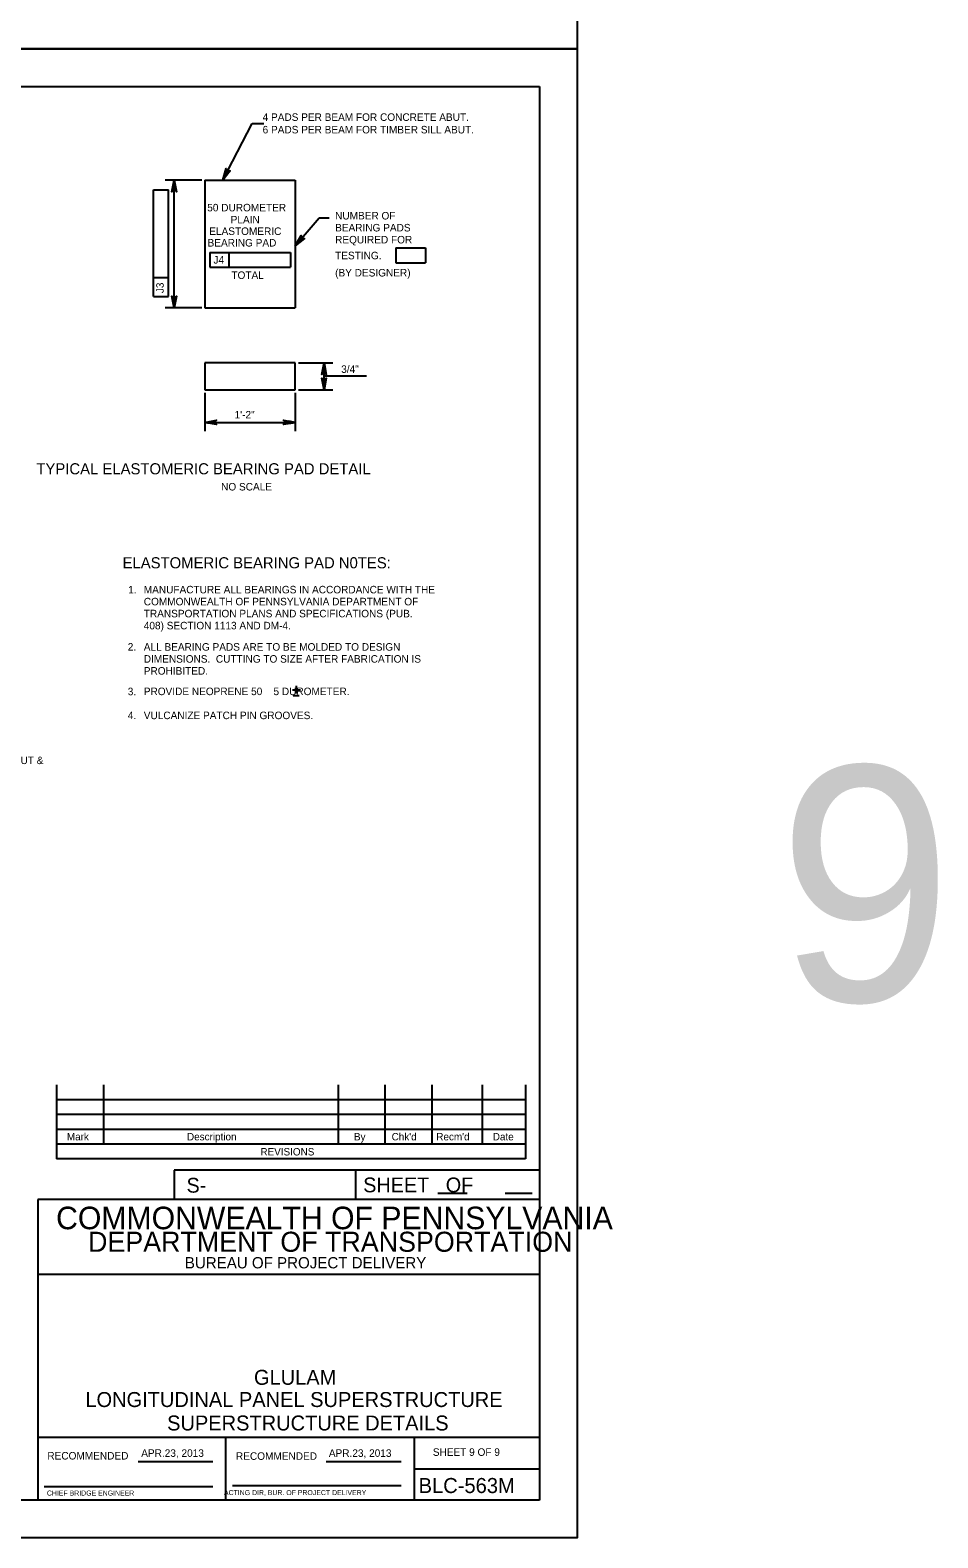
# Model space of a CAD drawing. Extents: x 638268 to 640277, y 295465 to 298435.
# Drawn here: x 639899 to 640261, y 296059 to 296661 of the extents above; entities that cross this region are included whole.
import ezdxf

# ---------------------------------------------------------------- set-up
doc = ezdxf.new("R2010")
doc.units = 0
for name, color, linetype in [('1', 7, 'Continuous'), ('2', 7, 'Continuous'), ('3', 7, 'Continuous'), ('4', 7, 'Continuous'), ('5', 7, 'Continuous'), ('53', 7, 'Continuous'), ('PLT-BNDY', 7, 'Continuous')]:
    doc.layers.add(name, color=color, linetype=linetype)

msp = doc.modelspace()

# ---------------------------------------------------------------- linework, layer by layer
at = {"layer": '2'}
for p, q in [((639316.46, 296638.46), (640102.46, 296638.46)), ((640102.46, 296638.46), (640102.46, 296074.46)), ((639909.92, 296240.15), (639909.92, 296210.62)), ((639928.62, 296240.15), (639928.62, 296216.53)), ((640022.13, 296240.15), (640022.13, 296216.53)), ((640040.83, 296240.15), (640040.83, 296216.53)), ((640059.53, 296240.15), (640059.53, 296216.53)), ((640079.59, 296240.15), (640079.59, 296216.53)), ((640096.94, 296240.15), (640096.94, 296210.62)), ((640096.94, 296234.24), (639909.92, 296234.24)), ((640096.94, 296228.34), (639909.92, 296228.34)), ((640096.94, 296222.43), (639909.92, 296222.43)), ((640096.94, 296216.53), (639909.92, 296216.53)), ((640096.94, 296210.62), (639909.92, 296210.62)), ((640102.46, 296206.11), (639956.78, 296206.11)), ((639956.78, 296206.11), (639956.78, 296194.46)), ((640029.09, 296206.11), (640029.09, 296194.46)), ((640102.46, 296206.11), (640102.46, 296194.46)), ((640061.95, 296197), (640073.6, 296197)), ((640088.83, 296197), (640099.56, 296197)), ((640102.46, 296194.46), (639902.46, 296194.46)), ((639902.46, 296194.46), (639902.46, 296074.46)), ((640102.46, 296194.46), (639956.78, 296194.46)), ((640102.46, 296164.46), (639902.46, 296164.46)), ((640102.46, 296099.46), (639902.46, 296099.46)), ((639977.46, 296074.46), (639977.46, 296099.46)), ((640052.46, 296099.46), (640052.46, 296074.46)), ((639942.42, 296089.96), (639972.19, 296089.96)), ((640017.42, 296089.96), (640047.33, 296089.96)), ((640052.46, 296086.96), (640102.46, 296086.96)), ((639904.96, 296079.96), (639972.19, 296079.96)), ((639980.08, 296080.33), (640047.33, 296080.33)), ((640102.46, 296074.46), (639316.46, 296074.46))]:
    msp.add_line(p, q, dxfattribs=at)
at = {"layer": '3'}
for p, q in [((639987.96, 296623.75), (639992.56, 296623.75)), ((639956.81, 296550.21), (639956.81, 296601.17)), ((639948.59, 296554.71), (639948.59, 296597.23)), ((639948.59, 296597.23), (639954.49, 296597.23)), ((639954.49, 296554.71), (639954.49, 296597.23)), ((640005.11, 296574.86), (640014.65, 296586.11)), ((640014.65, 296586.11), (640018.6, 296586.11)), ((639971.05, 296572.28), (640003.2, 296572.28)), ((639971.05, 296572.28), (639971.05, 296566.37)), ((639978.61, 296572.28), (639978.61, 296566.37)), ((640003.2, 296572.28), (640003.2, 296566.37)), ((640045.23, 296574.07), (640057.02, 296574.07)), ((640045.23, 296574.07), (640045.23, 296568.16)), ((640057.02, 296574.07), (640057.02, 296568.16)), ((639971.05, 296566.37), (640003.2, 296566.37)), ((640045.23, 296568.16), (640057.02, 296568.16)), ((639948.59, 296562.27), (639954.49, 296562.27)), ((639948.59, 296554.71), (639954.49, 296554.71)), ((640006.34, 296528.23), (640020.11, 296528.23)), ((640016.57, 296517.5), (640016.57, 296528.23)), ((640016.57, 296528.23), (640016.57, 296528.23)), ((640016.57, 296523.07), (640033.43, 296523.07)), ((640006.34, 296517.5), (640020.11, 296517.5)), ((640004.03, 296397.8), (640007.17, 296397.8)), ((640004.27, 296395.51), (640006.62, 296395.51)), ((640005.54, 296396.29), (640005.54, 296399.37))]:
    msp.add_line(p, q, dxfattribs=at)
for points in [[(639976.16, 296601.17), (639987.96, 296623.75)], [(639976.16, 296601.17), (639977.54, 296605.7), (639977.6, 296605.27), (639977.79, 296604.96), (639978.04, 296604.77), (639978.34, 296604.67), (639978.7, 296604.69), (639979.09, 296604.89), (639976.16, 296601.17), (639978.7, 296604.69), (639978.34, 296604.67), (639976.16, 296601.17), (639978.04, 296604.77), (639977.79, 296604.96), (639976.16, 296601.17), (639977.6, 296605.27)], [(639956.81, 296601.17), (639957.68, 296596.51), (639957.43, 296596.87), (639957.12, 296597.05), (639956.81, 296597.11), (639956.49, 296597.05), (639956.18, 296596.87), (639955.93, 296596.51), (639956.81, 296601.17), (639956.18, 296596.87), (639956.49, 296597.05), (639956.81, 296601.17), (639956.81, 296597.11), (639957.12, 296597.05), (639956.81, 296601.17), (639957.43, 296596.87)], [(640005.11, 296574.86), (640007.46, 296578.98), (640007.42, 296578.54), (640007.53, 296578.2), (640007.74, 296577.96), (640008.01, 296577.8), (640008.37, 296577.74), (640008.79, 296577.85), (640005.11, 296574.86), (640008.37, 296577.74), (640008.01, 296577.8), (640005.11, 296574.86), (640007.74, 296577.96), (640007.53, 296578.2), (640005.11, 296574.86), (640007.42, 296578.54)], [(639956.81, 296550.21), (639955.93, 296554.87), (639956.18, 296554.52), (639956.49, 296554.33), (639956.81, 296554.28), (639957.12, 296554.33), (639957.43, 296554.52), (639957.68, 296554.87), (639956.81, 296550.21), (639957.43, 296554.52), (639957.12, 296554.33), (639956.81, 296550.21), (639956.81, 296554.28), (639956.49, 296554.33), (639956.81, 296550.21), (639956.18, 296554.52)], [(640016.57, 296528.23), (640017.44, 296523.57), (640017.19, 296523.93), (640016.88, 296524.11), (640016.57, 296524.17), (640016.25, 296524.11), (640015.94, 296523.93), (640015.69, 296523.57), (640016.57, 296528.23), (640015.94, 296523.93), (640016.25, 296524.11), (640016.57, 296528.23), (640016.57, 296524.17), (640016.88, 296524.11), (640016.57, 296528.23), (640017.19, 296523.93)], [(640016.57, 296517.5), (640015.69, 296522.16), (640015.94, 296521.8), (640016.25, 296521.61), (640016.57, 296521.56), (640016.88, 296521.61), (640017.19, 296521.8), (640017.44, 296522.16), (640016.57, 296517.5), (640017.19, 296521.8), (640016.88, 296521.61), (640016.57, 296517.5), (640016.57, 296521.56), (640016.25, 296521.61), (640016.57, 296517.5), (640015.94, 296521.8)]]:
    msp.add_lwpolyline(points, dxfattribs=at)
for points in [[(640016.14, 296525.55), (640016.99, 296525.55), (640016.57, 296528.11)], [(640016.14, 296520.06), (640016.99, 296520.06), (640016.57, 296517.5)]]:
    msp.add_lwpolyline(points, close=True, dxfattribs=at)
at = {"layer": '5'}
for p, q in [((639967.85, 296601.17), (639953.26, 296601.17)), ((639956.81, 296601.17), (639956.81, 296601.17)), ((639969.08, 296601.17), (639969.08, 296550.21)), ((639969.08, 296601.17), (640005.11, 296601.17)), ((639969.08, 296601.17), (639969.08, 296601.17)), ((640005.11, 296601.17), (640005.11, 296550.21)), ((639967.85, 296550.21), (639953.26, 296550.21)), ((639969.08, 296550.21), (640005.11, 296550.21)), ((639969.08, 296550.21), (639969.08, 296550.21)), ((639969.08, 296528.23), (639969.08, 296517.5)), ((640005.11, 296528.23), (639969.08, 296528.23)), ((640005.11, 296517.5), (640005.11, 296528.23)), ((640005.11, 296528.23), (640005.11, 296528.23)), ((639969.08, 296517.5), (640005.11, 296517.5)), ((639969.08, 296517.5), (639969.08, 296517.5)), ((639969.08, 296516.27), (639969.08, 296500.93)), ((640005.11, 296517.5), (640005.11, 296517.5)), ((640005.11, 296516.27), (640005.11, 296500.93)), ((639969.08, 296504.48), (640005.11, 296504.48)), ((639969.08, 296504.48), (639969.08, 296504.48))]:
    msp.add_line(p, q, dxfattribs=at)
for points in [[(639956.41, 296598.81), (639957.2, 296598.81), (639956.81, 296601.17)], [(639956.41, 296552.58), (639957.2, 296552.58), (639956.81, 296550.21)], [(639971.64, 296504.9), (639971.64, 296504.05), (639969.08, 296504.48)], [(640002.55, 296504.9), (640002.55, 296504.05), (640005.11, 296504.48)]]:
    msp.add_lwpolyline(points, close=True, dxfattribs=at)
for points in [[(639969.08, 296504.48), (639973.74, 296505.35), (639973.38, 296505.1), (639973.2, 296504.79), (639973.14, 296504.48), (639973.2, 296504.16), (639973.38, 296503.85), (639973.74, 296503.6), (639969.08, 296504.48), (639973.38, 296503.85), (639973.2, 296504.16), (639969.08, 296504.48), (639973.14, 296504.48), (639973.2, 296504.79), (639969.08, 296504.48), (639973.38, 296505.1)], [(640005.11, 296504.48), (640000.45, 296503.6), (640000.81, 296503.85), (640000.99, 296504.16), (640001.05, 296504.48), (640000.99, 296504.79), (640000.81, 296505.1), (640000.45, 296505.35), (640005.11, 296504.48), (640000.81, 296505.1), (640000.99, 296504.79), (640005.11, 296504.48), (640001.05, 296504.48), (640000.99, 296504.16), (640005.11, 296504.48), (640000.81, 296503.85)]]:
    msp.add_lwpolyline(points, dxfattribs=at)
at = {"layer": 'PLT-BNDY'}
for points in [[(639276.46, 297247.46), (640117.46, 297247.46), (640117.46, 296653.46), (639276.46, 296653.46)], [(639276.46, 296653.46), (640117.46, 296653.46), (640117.46, 296059.46), (639276.46, 296059.46)]]:
    msp.add_lwpolyline(points, close=True, dxfattribs=at)

# ---------------------------------------------------------------- texts
at = {"layer": '1'}
msp.add_text('SHEET 9 OF 9', height=3, dxfattribs=at).set_placement((640059.94, 296092.17))
at = {"layer": '2'}
for s, height, p in [('Mark', 2.952, (639914.02, 296218.03)), ('Description', 2.9523, (639961.92, 296218.03)), ('By', 2.952, (640028.49, 296218.03)), ("Chk'd", 2.952, (640043.52, 296218.03)), ("Recm'd", 2.953, (640061.33, 296218.03)), ('Date', 2.952, (640083.86, 296218.03)), ('REVISIONS', 2.952, (639991.2, 296212.01)), ('S-', 5.905, (639961.73, 296197.17)), ('COMMONWEALTH OF PENNSYLVANIA', 9, (639909.71, 296182.58)), ('DEPARTMENT OF TRANSPORTATION', 8.0002, (639922.46, 296173.58)), ('BUREAU OF PROJECT DELIVERY', 4.5, (639961.05, 296166.96)), ('SUPERSTRUCTURE DETAILS', 5.9714, (639953.98, 296102.29)), ('APR.23, 2013', 3, (639943.67, 296091.77)), ('APR.23, 2013', 3, (640018.48, 296091.77)), ('BLC-563M', 6, (640054.27, 296077.33)), ('CHIEF BRIDGE ENGINEER', 2.0002, (639906.05, 296076.33)), ('  ACTING DIR, BUR. OF PROJECT DELIVERY', 2.0002, (639975.11, 296076.51))]:
    msp.add_text(s, height=height, dxfattribs=at).set_placement(p)
for s, height, p in [('SHEET   OF', 5.907, (640032.18, 296197.31)), ('RECOMMENDED', 3, (639906.23, 296090.71)), ('RECOMMENDED', 3, (639981.44, 296090.58))]:
    msp.add_text(s, height=height, rotation=360, dxfattribs=at).set_placement(p)
at = {"layer": '3'}
for s, height, p in [('4 PADS PER BEAM FOR CONCRETE ABUT.', 3, (639992.07, 296624.76)), ('6 PADS PER BEAM FOR TIMBER SILL ABUT.', 3, (639992.07, 296619.76)), ('50 DUROMETER', 3, (639969.99, 296588.66)), ('NUMBER OF', 3, (640020.98, 296585.43)), ('ELASTOMERIC', 3, (639970.79, 296579.25)), ('PLAIN', 3, (639979.33, 296583.86)), ('BEARING PADS', 3, (640020.98, 296580.65)), ('BEARING PAD', 3, (639970.13, 296574.63)), ('REQUIRED FOR', 3, (640020.98, 296575.87)), ('TESTING.', 3, (640020.98, 296569.55)), ('TOTAL', 3, (639979.62, 296561.7)), ('(BY DESIGNER)', 3, (640020.98, 296562.68)), ('3/4"', 3, (640023.41, 296524.22)), ('1\'-2"', 3, (639980.9, 296506.04)), ('TYPICAL ELASTOMERIC BEARING PAD DETAIL', 4.4292, (639901.86, 296483.75)), ('NO SCALE', 3, (639975.52, 296477.31)), ('ELASTOMERIC BEARING PAD N0TES:', 4.4292, (639936.23, 296446.25)), ('1.', 3, (639938.45, 296436.21)), ('MANUFACTURE ALL BEARINGS IN ACCORDANCE WITH THE', 3, (639944.68, 296436.26)), ('COMMONWEALTH OF PENNSYLVANIA DEPARTMENT OF', 3, (639944.68, 296431.48)), ('TRANSPORTATION PLANS AND SPECIFICATIONS (PUB.', 3, (639944.68, 296426.7)), ('408) SECTION 1113 AND DM-4.', 3, (639944.68, 296421.91)), ('2.', 3, (639938.29, 296413.42)), ('ALL BEARING PADS ARE TO BE MOLDED TO DESIGN', 3, (639944.68, 296413.4)), ('DIMENSIONS.  CUTTING TO SIZE AFTER FABRICATION IS', 3, (639944.68, 296408.62)), ('PROHIBITED.', 3, (639944.68, 296403.84)), ('3.', 3, (639938.29, 296395.62)), ('PROVIDE NEOPRENE 50    5 DUROMETER.', 3, (639944.68, 296395.66)), ('4.', 3, (639938.29, 296386.08)), ('VULCANIZE PATCH PIN GROOVES.', 3, (639944.68, 296386.08)), ('STANDARD NUT &', 3, (639869.46, 296368.15))]:
    msp.add_text(s, height=height, dxfattribs=at).set_placement(p)
for s, rotation, p in [('J4', 359.93823, (639972.47, 296567.83)), ('J3', 89.93823, (639952.64, 296556.02))]:
    msp.add_text(s, height=3, rotation=rotation, dxfattribs=at).set_placement(p)
at = {"layer": '4'}
for s, height, p in [('GLULAM', 5.971, (639988.62, 296120.51)), ('LONGITUDINAL PANEL SUPERSTRUCTURE', 5.9714, (639921.39, 296111.65))]:
    msp.add_text(s, height=height, dxfattribs=at).set_placement(p)
at = {"layer": '53'}
msp.add_text('9', height=93.75, dxfattribs=at).set_placement((640197.53, 296273.53))

doc.saveas('drawing.dxf')
